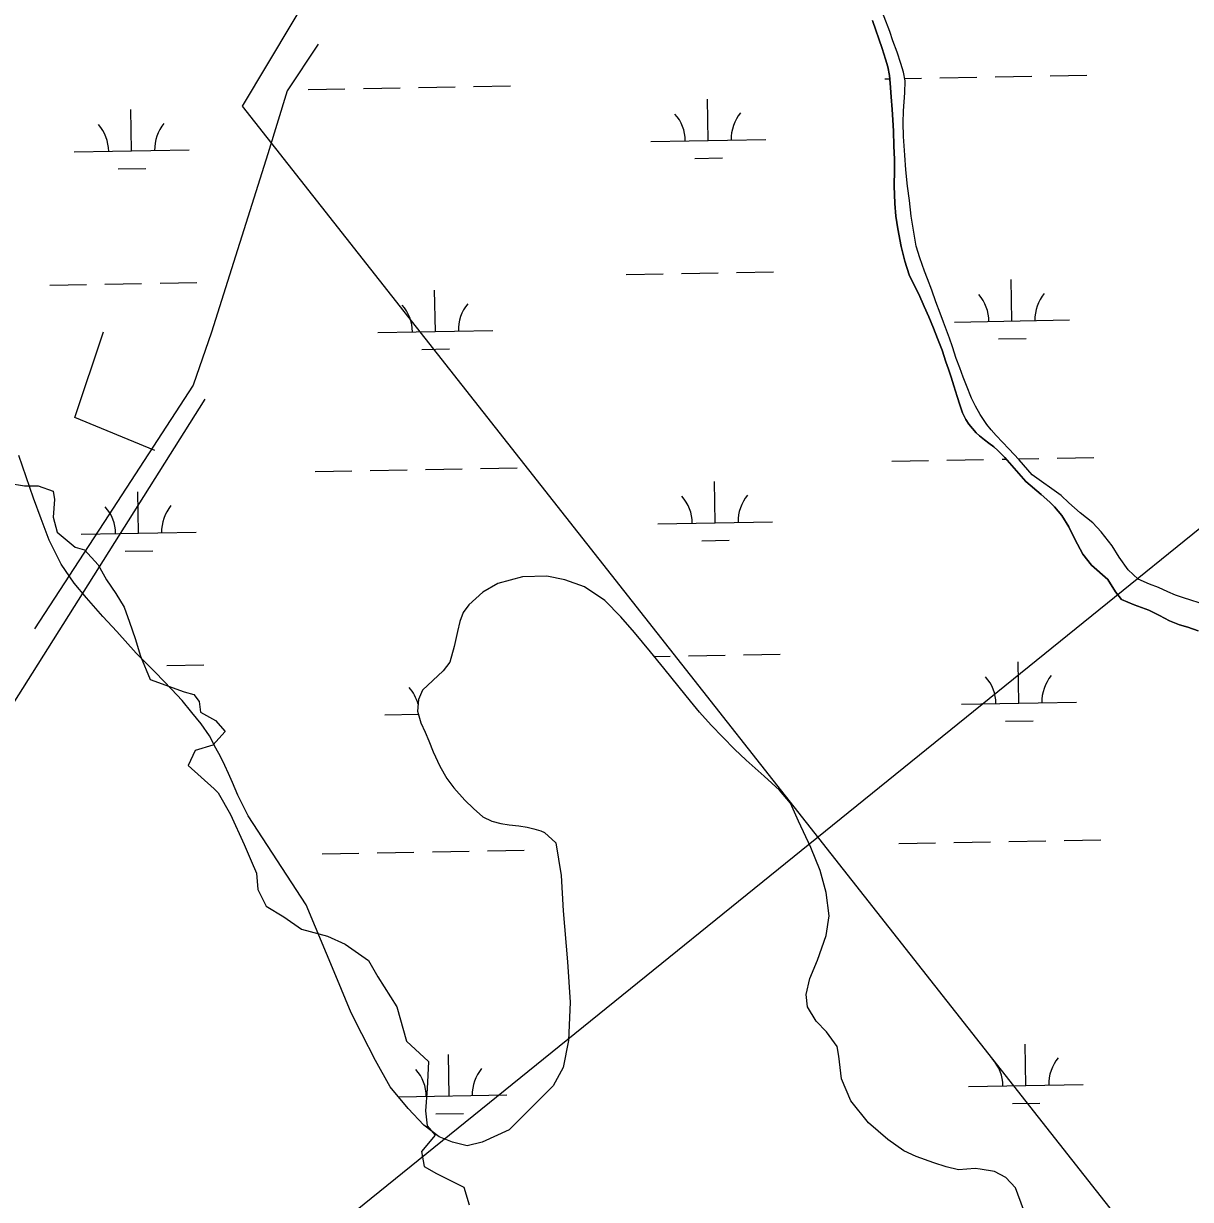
# Model space of a CAD drawing. Extents: x 3925854 to 3964121, y 224593 to 250589.
# Drawn here: x 3947792 to 3948807, y 237787 to 238810 of the extents above; entities that cross this region are included whole.
import ezdxf

# ---------------------------------------------------------------- set-up
doc = ezdxf.new("R2010")
doc.units = 0
for name, color, linetype in [('V-RIVR-EDGE', 7, 'Continuous'), ('V-RRAP-FSHR', 7, 'Continuous'), ('V-TOPO-SHOR', 7, 'Continuous'), ('V-UTIL-LINE', 7, 'Continuous'), ('V-WETL-SWMP', 7, 'Continuous')]:
    doc.layers.add(name, color=color, linetype=linetype)

msp = doc.modelspace()

# ---------------------------------------------------------------- linework, layer by layer
at = {"layer": 'V-RIVR-EDGE'}
msp.add_lwpolyline([(3947778.206, 238410.276), (3947792.452, 238407.902), (3947804.325, 238407.902), (3947817.384, 238403.153), (3947818.571, 238396.03), (3947817.384, 238380.596), (3947820.945, 238367.537), (3947836.379, 238354.477), (3947844.69, 238352.103), (3947856.562, 238339.044), (3947863.685, 238325.984), (3947871.996, 238314.112), (3947879.119, 238302.24), (3947883.868, 238289.181), (3947888.617, 238274.934), (3947893.365, 238259.5), (3947901.676, 238239.318), (3947931.356, 238228.633), (3947939.667, 238226.258), (3947944.416, 238220.322), (3947945.603, 238210.825), (3947958.662, 238203.701), (3947966.973, 238194.204), (3947956.288, 238182.332), (3947940.854, 238177.583), (3947934.918, 238164.523), (3947957.475, 238144.341), (3947961.037, 238140.779), (3947971.721, 238121.784), (3947983.594, 238095.665), (3947989.53, 238081.418), (3947994.279, 238070.734), (3947995.466, 238056.487), (3948002.589, 238042.24), (3948018.023, 238032.743), (3948033.457, 238022.058), (3948056.014, 238016.122), (3948071.447, 238008.998), (3948091.63, 237994.752), (3948099.94, 237980.505), (3948116.561, 237954.387), (3948124.872, 237924.706), (3948143.867, 237906.898), (3948142.68, 237883.154), (3948141.493, 237864.159), (3948142.68, 237851.099), (3948149.803, 237842.789), (3948137.931, 237828.542), (3948140.306, 237815.483), (3948150.991, 237809.547), (3948174.735, 237797.675), (3948179.484, 237782.241)], dxfattribs=at)
at = {"layer": 'V-RRAP-FSHR'}
msp.add_lwpolyline([(3947905.734, 238438.481), (3947836.248, 238467.374), (3947861.125, 238541.939)], dxfattribs=at)
at = {"layer": 'V-TOPO-SHOR'}
for points in [[(3948669.229, 238417.36), (3948657.916, 238430.526), (3948649.005, 238439.963), (3948643.426, 238445.747), (3948637.929, 238451.696), (3948633.686, 238456.456), (3948629.776, 238461.127), (3948624.142, 238469.772), (3948619.925, 238477.225), (3948616.712, 238483.993), (3948612.198, 238495.239), (3948609.411, 238502.423), (3948606.296, 238510.621), (3948603.349, 238518.566), (3948599.918, 238528.871), (3948597.387, 238536.391), (3948594.849, 238543.322), (3948592.144, 238550.252), (3948589.195, 238558.198), (3948585.592, 238568.084), (3948582.16, 238577.972), (3948578.39, 238587.86), (3948575.68, 238594.538), (3948571.506, 238606.202), (3948568.414, 238616.335), (3948566.435, 238628.648), (3948564.056, 238642.564), (3948562.512, 238656.05), (3948560.955, 238668.442), (3948559.337, 238682.94), (3948558.626, 238695.574), (3948557.531, 238711.667), (3948557.236, 238723.626), (3948557.26, 238734.232), (3948558.6, 238749.793), (3948558.876, 238760.146), (3948557.441, 238767.738), (3948555.159, 238775.256), (3948551.811, 238785.055), (3948548.21, 238795.111), (3948545.431, 238803.121), (3948535.593, 238828.682)], [(3948663.945, 238411.527), (3948651.544, 238425.545), (3948645.472, 238432.513), (3948639.557, 238438.55), (3948636.053, 238441.702), (3948631.793, 238444.946), (3948627.783, 238447.85), (3948623.609, 238451.344), (3948620.691, 238454.07), (3948617.361, 238457.64), (3948614.287, 238461.629), (3948611.635, 238465.699), (3948608.831, 238471.451), (3948606.38, 238478.382), (3948604.096, 238485.644), (3948601.245, 238494.936), (3948598.8, 238502.454), (3948596.512, 238509.296), (3948594.307, 238515.803), (3948591.042, 238525.854), (3948587.022, 238535.914), (3948583.413, 238545.128), (3948579.305, 238554.936), (3948575.359, 238563.902), (3948570.669, 238574.476), (3948566.794, 238582.428), (3948562.428, 238591.567), (3948558.424, 238603.226), (3948555.442, 238616.138), (3948552.317, 238631.492), (3948550.748, 238642.537), (3948549.935, 238653.408), (3948549.337, 238668.735), (3948549.478, 238682.541), (3948549.49, 238691.718), (3948549.109, 238703.592), (3948548.651, 238716.31), (3948548.249, 238726.249), (3948547.418, 238735.267), (3948546.691, 238746.369), (3948545.919, 238758.063), (3948545.167, 238765.008), (3948543.711, 238772.415), (3948541.843, 238779.202), (3948538.806, 238788.261), (3948530.421, 238812.66)], [(3948813.895, 238281.772), (3948804.935, 238284.868), (3948797.458, 238286.871), (3948788.756, 238290.42), (3948780.118, 238294.936), (3948770.773, 238299.776), (3948758.007, 238304.423), (3948747.243, 238308.941), (3948741.83, 238315.519), (3948735.324, 238326.289), (3948721.014, 238338.868), (3948713.347, 238348.346), (3948706.648, 238361.439), (3948701.237, 238372.273), (3948695.179, 238382.009), (3948688.736, 238389.556), (3948684.675, 238393.683), (3948677.134, 238400.326), (3948663.945, 238411.527)], [(3948821.047, 238304.126), (3948801.192, 238310.517), (3948794.228, 238312.713), (3948787.331, 238315.488), (3948779.403, 238319.488), (3948771.473, 238322.326), (3948761.483, 238326.652), (3948753.039, 238334.715), (3948745.05, 238345.678), (3948738.865, 238355.737), (3948729.393, 238367.861), (3948722.045, 238375.666), (3948711.282, 238384.311), (3948701.292, 238393.017), (3948694.655, 238399.532), (3948669.229, 238417.36)]]:
    msp.add_lwpolyline(points, dxfattribs=at)
at = {"layer": 'V-UTIL-LINE'}
msp.add_line((3947949.336, 238483.295), (3945978.591, 235358.555), dxfattribs=at)
for points in [[(3951084.343, 243921.319), (3947981.77, 238738.296), (3948844.302, 237642.921), (3949260.796, 236134.673), (3945931.135, 235655.081), (3945509.058, 234777.685), (3942603.575, 230254.808)], [(3947189.215, 237056.732), (3949959.323, 239295.941), (3952383.619, 242569.796)], [(3948048.087, 238792.082), (3948020.856, 238751.448), (3948004.296, 238696.592), (3947955.185, 238541.427), (3947939.188, 238495.503), (3947861.287, 238375.91), (3947801.067, 238283.412)]]:
    msp.add_lwpolyline(points, dxfattribs=at)
at = {"layer": 'V-WETL-SWMP'}
for p, q in [((3948541.102, 238761.914), (3948545.493, 238761.994)), ((3948558.482, 238762.23), (3948573.096, 238762.496)), ((3948589.094, 238762.787), (3948621.088, 238763.368)), ((3948637.086, 238763.659), (3948669.08, 238764.241)), ((3948685.078, 238764.532), (3948717.073, 238765.114)), ((3948039.277, 238752.789), (3948071.271, 238753.371)), ((3948087.269, 238753.662), (3948119.263, 238754.244)), ((3948135.261, 238754.534), (3948167.255, 238755.116)), ((3948183.253, 238755.407), (3948215.247, 238755.989)), ((3948387.458, 238708.37), (3948386.803, 238744.364)), ((3947885.633, 238699.245), (3947884.978, 238735.239)), ((3948337.466, 238707.461), (3948437.449, 238709.279)), ((3947835.641, 238698.336), (3947935.624, 238700.154)), ((3948375.74, 238692.723), (3948399.736, 238693.16)), ((3947873.915, 238683.598), (3947897.911, 238684.035)), ((3948412.144, 238593.368), (3948444.139, 238593.949)), ((3947814.335, 238582.498), (3947846.33, 238583.079)), ((3947862.327, 238583.37), (3947894.322, 238583.952)), ((3947910.319, 238584.243), (3947942.314, 238584.825)), ((3948316.16, 238591.622), (3948348.155, 238592.204)), ((3948364.152, 238592.495), (3948396.147, 238593.077)), ((3948651.793, 238551.287), (3948651.139, 238587.282)), ((3948149.968, 238542.163), (3948149.314, 238578.157)), ((3948601.801, 238550.378), (3948701.785, 238552.196)), ((3948099.976, 238541.254), (3948199.96, 238543.072)), ((3948640.076, 238535.641), (3948664.072, 238536.077)), ((3948138.251, 238526.516), (3948162.247, 238526.952)), ((3948547.15, 238429.294), (3948579.144, 238429.876)), ((3948595.142, 238430.167), (3948627.136, 238430.748)), ((3948643.134, 238431.039), (3948646.7, 238431.104)), ((3948657.191, 238431.295), (3948675.129, 238431.621)), ((3948691.126, 238431.912), (3948723.121, 238432.494)), ((3948045.325, 238420.169), (3948077.319, 238420.751)), ((3948093.317, 238421.042), (3948125.311, 238421.624)), ((3948141.309, 238421.914), (3948173.303, 238422.496)), ((3948189.301, 238422.787), (3948221.296, 238423.369)), ((3948393.506, 238375.75), (3948392.851, 238411.744)), ((3947891.681, 238366.625), (3947891.026, 238402.619)), ((3948343.514, 238374.841), (3948443.497, 238376.659)), ((3947841.689, 238365.716), (3947941.672, 238367.534)), ((3948381.788, 238360.103), (3948405.784, 238360.54)), ((3947879.963, 238350.978), (3947903.959, 238351.415)), ((3948340.564, 238259.336), (3948354.203, 238259.584)), ((3948370.2, 238259.875), (3948402.195, 238260.457)), ((3948418.193, 238260.748), (3948450.187, 238261.329)), ((3947916.367, 238251.623), (3947948.362, 238252.205)), ((3948657.841, 238218.667), (3948657.187, 238254.662)), ((3948607.849, 238217.758), (3948707.833, 238219.576)), ((3948106.024, 238208.634), (3948135.256, 238209.165)), ((3948646.124, 238203.021), (3948670.12, 238203.457)), ((3948553.198, 238096.674), (3948585.192, 238097.256)), ((3948601.19, 238097.547), (3948633.185, 238098.128)), ((3948649.182, 238098.419), (3948681.177, 238099.001)), ((3948697.174, 238099.292), (3948729.169, 238099.874)), ((3948051.373, 238087.549), (3948083.367, 238088.131)), ((3948099.365, 238088.422), (3948131.359, 238089.004)), ((3948147.357, 238089.294), (3948179.352, 238089.876)), ((3948195.349, 238090.167), (3948227.344, 238090.749)), ((3948663.889, 237886.047), (3948663.235, 237922.042)), ((3948162.064, 237876.923), (3948161.41, 237912.917)), ((3948118.012, 237876.122), (3948212.056, 237877.832)), ((3948613.897, 237885.138), (3948713.881, 237886.956)), ((3948652.172, 237870.401), (3948676.168, 237870.837)), ((3948150.347, 237861.276), (3948174.343, 237861.712))]:
    msp.add_line(p, q, dxfattribs=at)
for points in [[(3948821.046, 238304.126), (3948801.191, 238310.517), (3948794.229, 238312.712), (3948787.331, 238315.487), (3948779.403, 238319.487), (3948771.474, 238322.327), (3948761.483, 238326.651), (3948753.04, 238334.714), (3948745.05, 238345.677), (3948738.865, 238355.738), (3948729.392, 238367.862), (3948722.045, 238375.666), (3948711.282, 238384.31), (3948701.292, 238393.018), (3948694.654, 238399.532), (3948669.229, 238417.36), (3948657.916, 238430.527), (3948649.005, 238439.964), (3948643.425, 238445.747), (3948637.93, 238451.697), (3948633.686, 238456.456), (3948629.777, 238461.127), (3948624.142, 238469.773), (3948619.925, 238477.225), (3948616.712, 238483.994), (3948612.198, 238495.238), (3948609.411, 238502.423), (3948606.296, 238510.621), (3948603.348, 238518.566), (3948599.919, 238528.872), (3948597.387, 238536.392), (3948594.849, 238543.322), (3948592.143, 238550.253), (3948589.194, 238558.198), (3948585.593, 238568.085), (3948582.159, 238577.971), (3948578.389, 238587.86), (3948575.68, 238594.539), (3948571.507, 238606.201), (3948568.413, 238616.336), (3948566.436, 238628.648), (3948564.055, 238642.564), (3948562.511, 238656.05), (3948560.956, 238668.442), (3948559.338, 238682.94), (3948558.627, 238695.575), (3948557.531, 238711.667), (3948557.235, 238723.625), (3948557.26, 238734.233), (3948558.6, 238749.794), (3948558.876, 238760.146), (3948557.44, 238767.738), (3948555.16, 238775.255), (3948551.81, 238785.056), (3948548.21, 238795.111), (3948545.431, 238803.121), (3948535.593, 238828.682)], [(3948530.422, 238812.661), (3948538.806, 238788.26), (3948541.844, 238779.203), (3948543.71, 238772.415), (3948545.166, 238765.008), (3948545.919, 238758.063), (3948546.69, 238746.369), (3948547.417, 238735.266), (3948548.249, 238726.249), (3948548.651, 238716.31), (3948549.109, 238703.593), (3948549.49, 238691.718), (3948549.479, 238682.541), (3948549.336, 238668.736), (3948549.935, 238653.407), (3948550.748, 238642.538), (3948552.317, 238631.493), (3948555.442, 238616.138), (3948558.423, 238603.226), (3948562.427, 238591.566), (3948566.794, 238582.429), (3948570.669, 238574.475), (3948575.358, 238563.902), (3948579.306, 238554.937), (3948583.414, 238545.129), (3948587.022, 238535.915), (3948591.043, 238525.854), (3948594.307, 238515.802), (3948596.512, 238509.296), (3948598.799, 238502.453), (3948601.246, 238494.935), (3948604.097, 238485.645), (3948606.379, 238478.381), (3948608.832, 238471.452), (3948611.635, 238465.698)], [(3948611.635, 238465.698), (3948614.287, 238461.629), (3948617.361, 238457.64), (3948620.691, 238454.07), (3948623.61, 238451.345), (3948627.783, 238447.85), (3948631.794, 238444.946), (3948636.054, 238441.703), (3948639.557, 238438.551), (3948645.472, 238432.513), (3948651.545, 238425.546), (3948663.944, 238411.526), (3948677.134, 238400.327), (3948684.675, 238393.683), (3948688.735, 238389.555), (3948695.179, 238382.009), (3948701.236, 238372.272), (3948706.647, 238361.438), (3948713.347, 238348.347), (3948721.015, 238338.867), (3948735.323, 238326.289), (3948741.83, 238315.519), (3948747.243, 238308.941), (3948758.008, 238304.423), (3948770.772, 238299.776), (3948780.118, 238294.937), (3948788.756, 238290.42), (3948797.458, 238286.871), (3948804.936, 238284.869), (3948813.896, 238281.771)], [(3948191.228, 238315.368), (3948179.009, 238304.198), (3948174.299, 238297.489), (3948171.394, 238289.652), (3948169.187, 238281.101), (3948166.327, 238267.918), (3948162.657, 238254.44), (3948156.729, 238246.937), (3948147.664, 238238.457), (3948138.902, 238229.975), (3948135.186, 238221.843), (3948134.477, 238211.865), (3948137.398, 238201.748), (3948141.044, 238193.44), (3948144.296, 238186.043), (3948148.129, 238176.32), (3948153.75, 238163.956), (3948159.993, 238153.2), (3948166.062, 238145.169), (3948175.533, 238134.48), (3948183.122, 238127.038), (3948191.318, 238119.792), (3948199.146, 238116.079), (3948206.891, 238113.982), (3948214.143, 238112.999), (3948222.706, 238112.002), (3948229.756, 238110.92), (3948235.792, 238109.445), (3948241.624, 238107.67), (3948244.939, 238106.325), (3948254.716, 238097.145), (3948259.587, 238068.742), (3948261.278, 238037.931), (3948264.891, 237993.801), (3948267.221, 237958.434), (3948265.731, 237925.217), (3948261.223, 237901.837), (3948252.614, 237885.857), (3948214.321, 237847.531), (3948190.736, 237836.648), (3948177.752, 237833.671), (3948164.846, 237836.641), (3948153.363, 237841.342), (3948139.856, 237851.667), (3948126.404, 237866.189), (3948110.559, 237884.942), (3948097.918, 237907.851), (3948085.981, 237931.1), (3948076.777, 237949.414), (3948063.208, 237981.432), (3948037.439, 238043.349), (3947987.035, 238120.636), (3947978.145, 238138.783), (3947973.419, 238149.826), (3947969.967, 238157.427), (3947966.712, 238164.521), (3947962.959, 238172.226), (3947958.9, 238179.53), (3947953.364, 238190.38), (3947946.109, 238200.844), (3947938.042, 238210.712), (3947929.474, 238220.988), (3947920.297, 238230.867), (3947906.428, 238245.434), (3947889.656, 238262.15), (3947872.704, 238280.986), (3947860.535, 238294.124), (3947846.28, 238310.309), (3947835.619, 238323.027), (3947824.192, 238339.587), (3947813.919, 238360.572), (3947806.85, 238379.205), (3947800.278, 238397.126), (3947787.55, 238434.174)], [(3948661.923, 237778.27), (3948654.823, 237796.907), (3948646.549, 237806.113), (3948636.469, 237811.145), (3948624.254, 237813.406), (3948619.711, 237813.816), (3948605.351, 237812.607), (3948594.54, 237815.199), (3948583.743, 237818.841), (3948568.421, 237824.292), (3948557.642, 237829.333), (3948543.775, 237838.963), (3948526.826, 237853.532), (3948511.685, 237872.626), (3948503.545, 237891.976), (3948501.006, 237911.602), (3948499.718, 237920.015), (3948490.441, 237932.733), (3948481.467, 237941.949), (3948473.938, 237954.643), (3948472.678, 237965.156), (3948476.012, 237979.106), (3948482.521, 237995.113), (3948490.155, 238016.703), (3948492.831, 238033.811), (3948489.951, 238054.141), (3948484.955, 238073.1), (3948476.824, 238093.15), (3948465.932, 238116.035), (3948459.035, 238131.841), (3948449.571, 238143.135), (3948435.979, 238155.279), (3948428.283, 238162.117), (3948420.589, 238169.056), (3948410.401, 238178.743), (3948400.02, 238189.24), (3948389.941, 238199.633), (3948379.771, 238211.035), (3948371.901, 238220.497), (3948362.242, 238232.6), (3948348.897, 238249.079), (3948337.245, 238263.421), (3948323.197, 238280.21), (3948311.436, 238293.747), (3948297.465, 238308.214), (3948279.836, 238320.097), (3948262.549, 238326.026), (3948246.948, 238329.214), (3948225.861, 238328.626), (3948204.418, 238322.796), (3948191.228, 238315.368)]]:
    msp.add_lwpolyline(points, dxfattribs=at)
for centre, start, end in [((3948332.215, 238707.84), 0.269879, 41.813537), ((3948442.683, 238709.849), 140.269876, 181.813534), ((3947830.39, 238698.715), 0.269879, 41.813537), ((3947940.858, 238700.724), 140.269876, 181.813534), ((3948596.551, 238550.758), 0.269879, 41.813537), ((3948707.018, 238552.767), 140.269876, 181.813534), ((3948094.726, 238541.633), 0.269879, 41.813537), ((3948205.193, 238543.642), 140.269876, 181.813534), ((3948338.263, 238375.22), 0.269879, 41.813537), ((3948448.731, 238377.229), 140.269876, 181.813534), ((3947836.438, 238366.095), 0.269879, 41.813537), ((3947946.906, 238368.104), 140.269876, 181.813534), ((3948602.599, 238218.138), 0.269879, 41.813537), ((3948713.066, 238220.147), 140.269876, 181.813534), ((3948100.774, 238209.013), 14.478961, 41.813537), ((3948608.647, 237885.518), 0.269879, 41.813537), ((3948719.114, 237887.527), 140.269876, 181.813534), ((3948106.822, 237876.393), 0.269879, 41.813537), ((3948217.289, 237878.402), 140.269876, 181.813534)]:
    msp.add_arc(centre, 35.246, start, end, dxfattribs=at)

doc.saveas('drawing.dxf')
